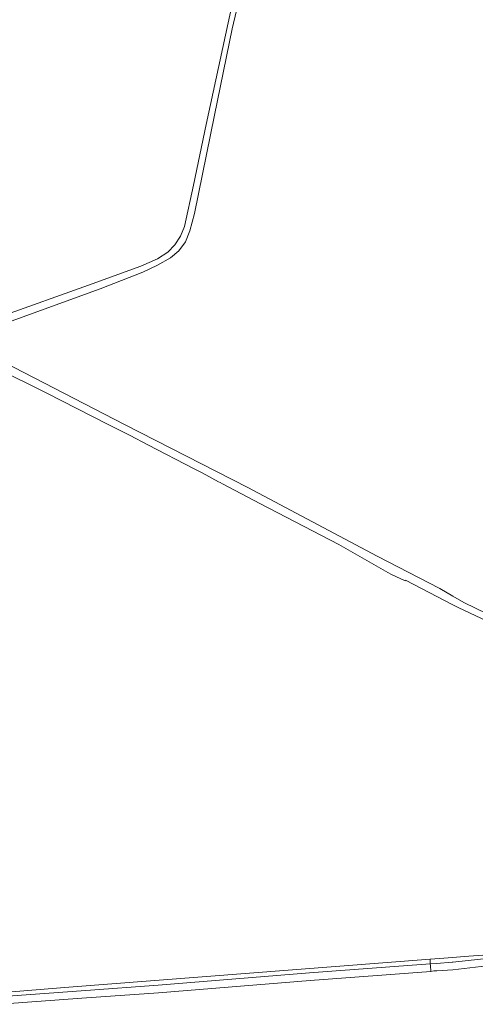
# Model space of a CAD drawing. Extents: x 152825 to 164088, y 457113 to 463005.
# Tile 355 of 364: x 162857 to 163007, y 460787 to 461113. Entities that reach past the tile are written whole.
import ezdxf

# ---------------------------------------------------------------- set-up
doc = ezdxf.new("R2010")
doc.units = 0
doc.header["$LTSCALE"] = 0.5
for name, color, linetype, lineweight in [('B-PV-VH-GESLOTENVERHARDING_ASFALT-GV', 251, 'CONTINUOUS', 18), ('B-PV-VH-ONVERHARD_ZAND-GV', 251, 'CONTINUOUS', 18), ('B-PV-VH-OPENVERHARDING_BETONSTRAATSTEEN-GV', 251, 'CONTINUOUS', 18)]:
    doc.layers.add(name, color=color, linetype=linetype, lineweight=lineweight)

msp = doc.modelspace()

# ---------------------------------------------------------------- linework, layer by layer
at = {"layer": 'B-PV-VH-GESLOTENVERHARDING_ASFALT-GV', "flags": 128}
msp.add_lwpolyline([(163155.538, 460813.314), (163155.487, 460813.812), (163063.715, 460806.368), (163027.116, 460803.449), (163009.179, 460802.311), (163000, 460801.269), (162999.766, 460801.242), (162994.581, 460800.855), (162992.571, 460800.711), (162992.594, 460800.229), (162992.69, 460798.213), (162993.722, 460798.38), (162994.767, 460798.362), (163000, 460798.753), (163009.399, 460799.82), (163027.295, 460800.955), (163063.915, 460803.876), (163155.74, 460811.324)], close=True, dxfattribs=at)
msp.add_lwpolyline([(162850, 460787.326), (162878.699, 460789.447), (162902.598, 460791.129), (162952.73, 460795.26), (162992.69, 460798.213), (162992.594, 460800.229), (162992.571, 460800.711), (162952.535, 460797.752), (162902.408, 460793.622), (162878.519, 460791.941), (162852.653, 460790.029)], dxfattribs=at)
at = {"layer": 'B-PV-VH-ONVERHARD_ZAND-GV', "flags": 128}
for points in [[(162845.174, 461010.511), (162883.202, 461024.36), (162897.375, 461029.887), (162902.18, 461032.176), (162906.543, 461034.622), (162909.265, 461036.896), (162911.46, 461039.883), (162912.978, 461043.486), (162914.488, 461049.258), (162921.06, 461081.822), (162926.915, 461110.476), (162935.894, 461148.409)], [(162930.263, 461133.916), (162918.3, 461078.746), (162914.111, 461058.684), (162911.193, 461045.004), (162909.782, 461041.773), (162907.919, 461038.854), (162905.676, 461036.489), (162902.257, 461034.311), (162896.646, 461031.8), (162879.326, 461025.485), (162850.321, 461015.109)], [(162848.803, 460998.072), (162865.604, 460989.735), (162885.691, 460979.498), (162893.153, 460975.695), (162899.049, 460972.691), (162914.376, 460964.727), (162917.025, 460963.35), (162922.424, 460960.412), (162922.998, 460960.15), (162923.791, 460959.73), (162936.117, 460953.211), (162962.3, 460939.686), (162978.516, 460930.392), (162979.716, 460929.704), (162984.23, 460927.625), (162984.347, 460927.846), (163000, 460919.682), (163001.834, 460918.725), (163025.029, 460907.885)], [(163027.039, 460909.017), (163003.697, 460920.438), (163000, 460922.566), (162995.731, 460925.023), (162974.942, 460935.761), (162932.145, 460958.497), (162891.279, 460979.394), (162851.326, 461000)]]:
    msp.add_lwpolyline(points, dxfattribs=at)
at = {"layer": 'B-PV-VH-OPENVERHARDING_BETONSTRAATSTEEN-GV', "flags": 128}
for points in [[(163155.449, 460814.19), (163155.36, 460815.065), (163122.676, 460812.494), (163060.722, 460807.282), (163003.793, 460803.126), (163000, 460802.832), (162992.497, 460802.25), (162992.571, 460800.711), (162994.581, 460800.855), (162999.766, 460801.242), (163000, 460801.269), (163009.179, 460802.311), (163027.116, 460803.449), (163063.715, 460806.368), (163155.487, 460813.812)], [(162992.571, 460800.711), (162992.497, 460802.25), (162871.381, 460792.857), (162851.251, 460791.27), (162852.653, 460790.029), (162878.519, 460791.941), (162902.408, 460793.622), (162952.535, 460797.752)]]:
    msp.add_lwpolyline(points, close=True, dxfattribs=at)

doc.saveas('drawing.dxf')
